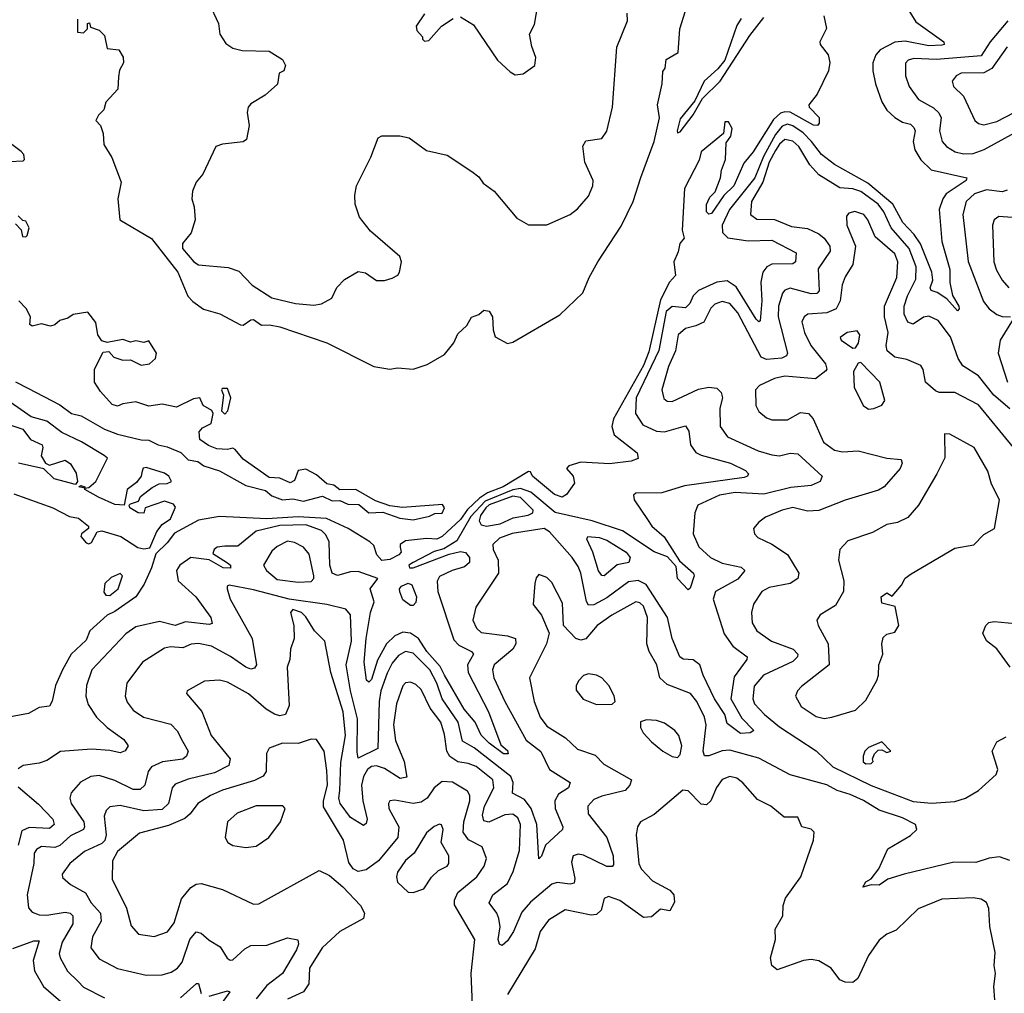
# Model space of a CAD drawing. Extents: x 1954683 to 2060285, y 904798 to 1016299.
# Tile 375 of 472: x 2006031 to 2009794, y 1008409 to 1012130. Entities that reach past the tile are written whole.
import ezdxf

# ---------------------------------------------------------------- set-up
doc = ezdxf.new("R2010")
doc.units = 0

msp = doc.modelspace()

# ---------------------------------------------------------------- linework, layer by layer
at = {"layer": '0CON10XD'}
for points in [[(2006251.7, 1012131.7), (2006251.7, 1012081.7), (2006275, 1012080), (2006290, 1012095), (2006290, 1012115), (2006298.3, 1012118.3), (2006301.7, 1012101.7), (2006335, 1012090), (2006355, 1012070), (2006365, 1012020), (2006410, 1012015), (2006426.4, 1011986.4), (2006427.5, 1011965), (2006413, 1011937), (2006408.3, 1011911.7), (2006406.7, 1011865), (2006360, 1011815), (2006352.5, 1011785), (2006332.5, 1011765), (2006322.5, 1011745), (2006340, 1011725), (2006350, 1011695), (2006353, 1011653), (2006383.6, 1011603.6), (2006419.3, 1011509.3), (2006406.7, 1011445), (2006413.8, 1011365), (2006535, 1011293.2), (2006635, 1011165.4), (2006673.9, 1011073.9), (2006692.7, 1011052.7), (2006734.1, 1011024.1), (2006795.4, 1011005.4), (2006875, 1010963.3), (2006885, 1010962.2), (2006915, 1010983.1), (2006925, 1010983.8), (2006955, 1010962.2), (2006985.8, 1010964.2), (2007025, 1010955.9), (2007204.3, 1010895), (2007385, 1010804.2), (2007445, 1010794), (2007475, 1010799.2), (2007535, 1010794), (2007587.9, 1010812.1), (2007655, 1010850), (2007690, 1010895), (2007705, 1010930), (2007739.3, 1010960.7), (2007757, 1010993), (2007785, 1011003.3), (2007805, 1011020), (2007825, 1011016.2), (2007837.5, 1010995), (2007840, 1010945), (2007848.3, 1010918.3), (2007895, 1010892.5), (2007915, 1010897.5), (2008095, 1011002), (2008183.6, 1011086.4), (2008207.5, 1011145), (2008240.9, 1011205), (2008329.5, 1011340.5), (2008375.4, 1011435), (2008405, 1011526.2), (2008455.4, 1011665), (2008475.7, 1011755), (2008468.8, 1011805), (2008486.7, 1011885), (2008488.3, 1011931.7), (2008497.5, 1011945), (2008501.7, 1011978.3), (2008546.7, 1012005), (2008553.3, 1012095), (2008575.9, 1012164.1)], [(2006754, 1012194), (2006790.6, 1012115), (2006795.8, 1012075), (2006819.4, 1012039.4), (2006845, 1012020.8), (2006881.7, 1012011.7), (2006985, 1012010), (2007035, 1011977.5), (2007046.7, 1011955), (2007040, 1011935), (2007022.5, 1011925), (2007016.2, 1011883.8), (2006969.1, 1011840.9), (2006915, 1011808), (2006904.5, 1011795.5), (2006900, 1011775), (2006908.6, 1011725), (2006897.7, 1011672.3), (2006885, 1011663.1), (2006805.7, 1011654.3), (2006780, 1011645), (2006730.8, 1011539.2), (2006705, 1011508.6), (2006692.1, 1011475), (2006688.9, 1011445), (2006698.1, 1011415), (2006702, 1011365), (2006686, 1011315), (2006653.8, 1011275), (2006652.9, 1011255), (2006697.1, 1011205), (2006715, 1011193.1), (2006827.6, 1011182.4), (2006868.3, 1011168.3), (2006919.2, 1011115), (2006995, 1011066.9), (2007085, 1011045.8), (2007155, 1011039.2), (2007185, 1011043.8), (2007224.3, 1011065.7), (2007243.4, 1011106.6), (2007272.4, 1011137.6), (2007325, 1011168), (2007352.7, 1011162.7), (2007395, 1011133.8), (2007425, 1011133.3), (2007455, 1011142.5), (2007476.4, 1011153.6), (2007482.5, 1011165), (2007490, 1011205), (2007483.8, 1011225), (2007371.9, 1011321.9), (2007329.5, 1011375), (2007312.5, 1011425), (2007311.3, 1011458.7), (2007318.6, 1011495), (2007372.5, 1011605), (2007401.2, 1011678.8), (2007415, 1011686), (2007484.2, 1011685.8), (2007518.8, 1011678.8), (2007585, 1011630), (2007665, 1011612), (2007759.3, 1011549.3), (2007785, 1011528.8), (2007802, 1011505), (2007844, 1011475), (2007931.3, 1011371.3), (2007975, 1011345.8), (2008045, 1011345.8), (2008135, 1011385.8), (2008162.6, 1011407.4), (2008204.4, 1011455.6), (2008221.4, 1011495), (2008223.1, 1011515), (2008191.1, 1011585), (2008183.2, 1011646.8), (2008195, 1011666.7), (2008255, 1011675.6), (2008275, 1011703.8), (2008296.6, 1011795), (2008313.4, 1012025), (2008353.1, 1012125), (2008352.1, 1012155)], [(2007715, 1012141.2), (2007765, 1012110), (2007856.7, 1011975), (2007905, 1011930), (2007925, 1011918.8), (2007955, 1011923.3), (2008000, 1011955), (2008004, 1011985), (2007987.7, 1012027.7), (2007978.6, 1012075), (2007998.3, 1012111.7), (2008011.2, 1012185)], [(2009411.7, 1012191.7), (2009455, 1012122.3), (2009562.5, 1012045), (2009563.8, 1012035), (2009555, 1012032.3), (2009505, 1012029.8), (2009415, 1012047.8), (2009375, 1012044.6), (2009319.8, 1012015), (2009302.5, 1011995), (2009291.4, 1011965), (2009290.9, 1011935), (2009301.2, 1011885), (2009325.7, 1011815.7), (2009344.4, 1011784.4), (2009375, 1011756.2), (2009405, 1011738.2), (2009435, 1011730.9), (2009448.3, 1011718.3), (2009452.7, 1011705), (2009445.8, 1011665), (2009452.1, 1011632.1), (2009474.4, 1011594.4), (2009514.2, 1011555.8)], [(2009103.8, 1012145), (2009113.8, 1012096.2), (2009088.8, 1012045), (2009090, 1012035), (2009120, 1011995), (2009126.4, 1011966.4), (2009121.2, 1011935), (2009078.8, 1011845), (2009046.7, 1011805), (2009047.5, 1011795), (2009085.9, 1011755.9), (2009086.1, 1011733.9), (2009080, 1011725), (2009065, 1011727.1), (2008975, 1011775.9), (2008955, 1011778), (2008937.9, 1011772.1), (2008911, 1011749), (2008834.2, 1011625), (2008798, 1011582), (2008760.4, 1011495), (2008722.3, 1011457.7), (2008675, 1011389.2), (2008665, 1011386.2), (2008655.9, 1011395.9), (2008655.9, 1011424.1), (2008668.8, 1011451.2), (2008688.3, 1011471.7), (2008708.6, 1011525), (2008712.5, 1011555), (2008728.6, 1011595), (2008730.7, 1011659.3), (2008748, 1011685), (2008753.6, 1011713.6), (2008740, 1011740), (2008725, 1011740), (2008720, 1011695), (2008635.7, 1011625), (2008627.4, 1011592.6), (2008571.2, 1011485), (2008562.8, 1011325), (2008570, 1011295), (2008553.2, 1011275), (2008547.7, 1011242.2), (2008531.1, 1011205), (2008537.5, 1011152.5), (2008513.6, 1011126.4), (2008480.3, 1011059.7), (2008435, 1010860.4), (2008415, 1010808.1), (2008300.7, 1010605), (2008294.4, 1010575), (2008303.1, 1010543.1), (2008391.2, 1010475), (2008395, 1010453.3), (2008367.6, 1010442.4), (2008285, 1010432.5), (2008175, 1010439.2), (2008130, 1010425), (2008120, 1010415), (2008146.2, 1010385), (2008151.7, 1010358.3), (2008120, 1010315), (2008104.2, 1010305.8), (2008075, 1010315.6), (2007991.2, 1010385), (2007982.5, 1010402.5), (2007975, 1010403.3), (2007879.2, 1010345), (2007818.6, 1010321.4), (2007788.1, 1010301.9), (2007742.4, 1010257.6), (2007715, 1010219.5), (2007645.3, 1010155), (2007625, 1010144.5), (2007585, 1010147.5), (2007505, 1010138.5), (2007485.4, 1010125), (2007485, 1010113.8), (2007488.5, 1010095), (2007480.4, 1010085), (2007445, 1010067.1), (2007415, 1010062.9), (2007396.4, 1010085), (2007385, 1010120), (2007368.6, 1010135), (2007285.9, 1010185.9), (2007203.9, 1010223.9), (2007095, 1010230.5), (2006975, 1010222.8), (2006795, 1010231.1), (2006715, 1010218), (2006622.2, 1010167.8), (2006595, 1010130.8), (2006551.1, 1010088.9), (2006535.2, 1010035), (2006506.7, 1009973.3), (2006475.5, 1009925), (2006395, 1009868.1), (2006365, 1009854.2), (2006298.8, 1009795), (2006285, 1009758.6), (2006227.3, 1009705), (2006195.2, 1009644.8), (2006167.8, 1009585), (2006155, 1009526.2), (2006145, 1009506.2), (2006105, 1009501.2), (2006065, 1009478), (2005885, 1009445.7)], [(2007577.7, 1012152.3), (2007546.7, 1012105), (2007548.3, 1012088.3), (2007570, 1012065), (2007570, 1012055), (2007578.3, 1012048.3), (2007595, 1012050), (2007642.5, 1012105), (2007687.5, 1012135)], [(2008787.8, 1012135), (2008772, 1012108), (2008725.4, 1011974.6), (2008698.5, 1011941.5), (2008646.7, 1011895), (2008610.4, 1011819.6), (2008555, 1011751.2), (2008542.9, 1011705), (2008545, 1011697.5)], [(2008545, 1011697.5), (2008555, 1011701.9), (2008605, 1011766.5), (2008640.7, 1011829.3), (2008708, 1011895), (2008821.1, 1012068.9), (2008875, 1012138.1)], [(2009807.5, 1012125), (2009739.8, 1012045), (2009705, 1011991.5), (2009535, 1011977.6), (2009447.8, 1011982.2), (2009425.7, 1011975), (2009416.6, 1011963.4), (2009416, 1011915), (2009430.6, 1011875), (2009465.3, 1011825), (2009522.8, 1011792.8), (2009543.8, 1011773.8), (2009552.3, 1011755), (2009545.4, 1011705.4), (2009555.5, 1011665), (2009572.2, 1011645), (2009605.7, 1011625), (2009637.2, 1011617.2), (2009675, 1011618.7), (2009716.7, 1011633.3), (2009835, 1011699.4)], [(2009805, 1012026.3), (2009746.1, 1011943.9), (2009715, 1011926.7), (2009628.8, 1011925), (2009610, 1011915), (2009594.3, 1011895), (2009600, 1011875), (2009637.4, 1011837.4), (2009680.5, 1011745), (2009695, 1011732.9), (2009715, 1011727.7), (2009765, 1011740.7), (2009865, 1011792.6)], [(2009514.2, 1011555.8), (2009650, 1011525), (2009648.1, 1011515), (2009571.4, 1011465), (2009558.1, 1011445), (2009545.2, 1011405), (2009555, 1011282), (2009585.2, 1011175), (2009584.8, 1011125), (2009595.3, 1011075.3), (2009619.5, 1011035), (2009621.5, 1011025), (2009615, 1011017.8), (2009573.3, 1011063.3), (2009537.5, 1011087.5), (2009514.3, 1011095), (2009510.3, 1011105), (2009519.8, 1011135), (2009517, 1011165), (2009472.8, 1011272.8), (2009449, 1011309), (2009405.5, 1011355), (2009367.4, 1011425), (2009272.4, 1011505), (2009145, 1011576.1), (2009095, 1011615.2), (2009056.5, 1011665), (2009025, 1011697.6), (2008985, 1011724.7), (2008965, 1011731.1), (2008945, 1011723.6), (2008919.4, 1011690.6), (2008873.4, 1011606.6), (2008840.3, 1011525), (2008743.6, 1011405), (2008715.2, 1011345.2), (2008716.6, 1011316.6), (2008736.5, 1011296.5), (2008814.9, 1011284.9), (2008905, 1011287.1), (2008998.7, 1011238.7), (2008995.3, 1011205), (2008985, 1011197.1), (2008905, 1011195.5), (2008886.7, 1011185), (2008870.8, 1011165), (2008862.8, 1011127.2), (2008867.3, 1011055), (2008861.2, 1010978.8), (2008855, 1010975.7), (2008845, 1010985.5), (2008768.8, 1011108.8), (2008735, 1011131.6), (2008695, 1011127), (2008625.3, 1011095), (2008605.2, 1011075), (2008592, 1011045), (2008575, 1011029.2), (2008525, 1011033.8), (2008502, 1011015), (2008473.8, 1010866.2), (2008386.2, 1010685), (2008383.7, 1010625), (2008412.1, 1010582.1), (2008465, 1010557.4), (2008495, 1010554.4), (2008575, 1010577.5), (2008587.9, 1010557.9), (2008594.8, 1010504.8), (2008615, 1010476.1), (2008635.2, 1010465.2), (2008747.1, 1010435), (2008805, 1010407.8), (2008816.4, 1010395), (2008811.9, 1010385), (2008799.3, 1010380.7), (2008571.6, 1010348.4), (2008485, 1010322.4), (2008385, 1010320), (2008377.1, 1010312.9), (2008378.9, 1010295), (2008430.2, 1010220.2), (2008447.2, 1010195), (2008493.2, 1010153.2), (2008552, 1010062), (2008606.2, 1010015), (2008608.8, 1010005), (2008592.6, 1009957.4), (2008585, 1009950.8), (2008544.9, 1009995), (2008539.7, 1010039.7), (2008506.7, 1010076.7), (2008455, 1010096.6), (2008335, 1010176.4), (2008218.2, 1010215), (2008077.2, 1010247.2), (2007984.3, 1010324.3), (2007945, 1010337.9), (2007915, 1010333.7), (2007810.4, 1010289.6), (2007755, 1010231.2), (2007702, 1010138), (2007652, 1010108), (2007615, 1010097.3), (2007535, 1010055.6), (2007517.9, 1010045), (2007521.2, 1010035), (2007535, 1010035.5), (2007672.4, 1010087.6), (2007715, 1010097.2), (2007735, 1010094.1), (2007750, 1010075), (2007750, 1010055), (2007731.1, 1010038.9), (2007683.1, 1010025), (2007635, 1010001.5), (2007625.9, 1009984.1), (2007628.8, 1009945), (2007689.6, 1009759.6), (2007709.1, 1009739.1), (2007758.1, 1009715), (2007765.8, 1009705.8), (2007741.9, 1009665), (2007744.4, 1009635), (2007822.1, 1009485), (2007869.4, 1009359.4), (2007895, 1009337.7), (2007897.3, 1009325), (2007879.6, 1009325), (2007825, 1009364.8), (2007795, 1009395.8), (2007771, 1009445), (2007730, 1009495), (2007654.9, 1009624.9), (2007637.7, 1009657.7), (2007586.8, 1009715), (2007555.4, 1009765), (2007525, 1009785.7), (2007495, 1009790), (2007465, 1009775.2), (2007432.5, 1009745), (2007398.1, 1009681.9), (2007375, 1009608.9), (2007365, 1009598.1), (2007356.2, 1009606.2), (2007347.7, 1009675), (2007354.8, 1009764.8), (2007371.2, 1009865), (2007385.2, 1009905), (2007370.5, 1009955), (2007400, 1009995), (2007325, 1010021.4), (2007295, 1010019.5), (2007245, 1010005.3), (2007225.4, 1010015), (2007216.3, 1010045), (2007213.5, 1010135), (2007201.5, 1010161.5), (2007185, 1010178.1), (2007125, 1010200), (2007025, 1010196.7), (2006935, 1010174.8), (2006865, 1010118.6), (2006815, 1010118.3), (2006786, 1010114), (2006774.4, 1010105), (2006769.5, 1010089.5), (2006825, 1010054.5), (2006836.2, 1010045), (2006836.6, 1010033.4), (2006808.9, 1010035), (2006755.5, 1010065.5), (2006685, 1010074.6), (2006642.7, 1010045), (2006630.4, 1010025), (2006636.9, 1009985), (2006704.7, 1009925), (2006761.3, 1009845), (2006767.1, 1009822.9), (2006755, 1009818.4), (2006665, 1009828.4), (2006625, 1009814.8), (2006565, 1009830.3), (2006475, 1009809.7), (2006436.6, 1009783.4), (2006306.6, 1009645), (2006285.8, 1009585), (2006283.8, 1009545), (2006292.7, 1009512.7), (2006324.8, 1009464.8), (2006365.2, 1009425.2), (2006429.5, 1009379.5), (2006445.6, 1009355), (2006434, 1009336), (2006415, 1009327.7), (2006375, 1009337.8), (2006305, 1009342.2), (2006186.6, 1009333.4), (2006135, 1009299.2), (2006105, 1009288.5), (2006045, 1009279.5), (2006025, 1009266.9)], [(2005991.7, 1011588.3), (2006045, 1011590), (2006050, 1011595), (2006047.5, 1011615), (2006036.4, 1011626.4), (2005965, 1011680)], [(2009815, 1010642.7), (2009753.8, 1010695), (2009695, 1010769.2), (2009635, 1010807.5), (2009617.4, 1010835), (2009587.9, 1010917.9), (2009540.5, 1010980.5), (2009505, 1010997.5), (2009485, 1010992.7), (2009445, 1010966.4), (2009425, 1010974.5), (2009411.5, 1011005), (2009411.5, 1011035), (2009423.3, 1011075), (2009455, 1011137.8), (2009457.2, 1011185), (2009429.7, 1011255), (2009361.1, 1011335), (2009333.3, 1011395), (2009311.9, 1011425), (2009245, 1011473.9), (2009215, 1011483.5), (2009165, 1011487.4), (2009085, 1011537.4), (2009050, 1011575), (2009008.5, 1011645), (2008985, 1011665.6), (2008955, 1011671.6), (2008935, 1011654.8), (2008919.5, 1011630.5), (2008895, 1011584.8), (2008871.3, 1011508.7), (2008826.9, 1011435), (2008823.8, 1011385), (2008847.5, 1011367.5), (2008915, 1011366.3), (2008979.9, 1011339.9), (2009041.7, 1011331.7), (2009085, 1011311.6), (2009104.8, 1011294.8), (2009126.5, 1011265), (2009127.6, 1011245), (2009082.6, 1011177.4), (2009086, 1011094), (2009076.6, 1011083.4), (2009055, 1011081.7), (2008975, 1011103.7), (2008955, 1011096.9), (2008945.6, 1011084.4), (2008930.7, 1011035), (2008929.8, 1010995), (2008965.5, 1010855), (2008961.4, 1010845), (2008943.7, 1010836.3), (2008885, 1010831.4), (2008865, 1010840.3), (2008775, 1011009.7), (2008745, 1011045.3), (2008715, 1011053.2), (2008687.6, 1011042.4), (2008672.5, 1011027.5), (2008645.5, 1010974.5), (2008615, 1010959.7), (2008575, 1010950.4), (2008547.6, 1010925), (2008536.8, 1010865), (2008509.8, 1010805), (2008485.4, 1010715.4), (2008492.2, 1010682.2), (2008505, 1010671.5), (2008525, 1010670.4), (2008625, 1010718), (2008665, 1010726.2), (2008695, 1010721.8), (2008712.1, 1010705), (2008716.6, 1010685), (2008707.1, 1010645), (2008708, 1010575), (2008735.7, 1010535.7), (2008852.5, 1010482.5), (2008905, 1010467.5), (2008935, 1010463.4), (2008975, 1010473.9), (2009005, 1010470.5), (2009098, 1010385), (2009090, 1010365), (2009055, 1010349.4), (2008977.3, 1010342.7), (2008875, 1010317), (2008765, 1010322.7), (2008705, 1010312.7)], [(2009805, 1011478.6), (2009785, 1011472.2), (2009725, 1011479.6), (2009679.1, 1011465), (2009647.7, 1011435), (2009634.8, 1011385.2), (2009655.5, 1011205.5), (2009713.5, 1011053.5), (2009735.2, 1011025.2), (2009765, 1011003.5), (2009785, 1010995.8), (2009816.7, 1010995)], [(2006015, 1011350), (2006037, 1011327), (2006041.7, 1011301.7), (2006055, 1011300), (2006060, 1011305), (2006067.5, 1011335), (2006055, 1011360), (2006043, 1011363), (2006025, 1011380)], [(2009828.2, 1010495), (2009695, 1010657.8), (2009605, 1010704.7), (2009545.2, 1010705.3), (2009531, 1010711), (2009492.2, 1010745), (2009483.7, 1010793.7), (2009475, 1010808.6), (2009421.6, 1010831.6), (2009375, 1010840.3), (2009346.1, 1010865), (2009342, 1010885), (2009350.2, 1010935), (2009335.5, 1010995), (2009335.2, 1011035), (2009383.3, 1011145), (2009386.7, 1011205), (2009374.7, 1011235), (2009299.9, 1011299.9), (2009272, 1011365), (2009257.1, 1011385), (2009222.8, 1011397.2), (2009199.4, 1011390.6), (2009191.1, 1011378.9), (2009192.3, 1011345), (2009224.7, 1011265), (2009214.7, 1011195), (2009185, 1011147.8), (2009173.9, 1011116.1), (2009166, 1011055), (2009150.8, 1011025), (2009115, 1011009.2), (2009042.5, 1011005), (2009028.2, 1010995), (2009020, 1010975), (2009030.3, 1010935), (2009053.9, 1010885), (2009110.5, 1010815), (2009115.8, 1010795), (2009111.9, 1010788.1), (2009072.7, 1010757.3), (2008955, 1010767.8), (2008915, 1010758.7), (2008857.9, 1010732.1), (2008842.2, 1010715), (2008843.8, 1010655), (2008855, 1010633.1), (2008885, 1010608.9), (2008905, 1010601.2), (2008965, 1010600.7), (2009015, 1010629.1), (2009045.3, 1010625.3), (2009063.3, 1010605), (2009102.3, 1010515), (2009145, 1010485.4), (2009175, 1010479.1), (2009235, 1010482.2), (2009344.7, 1010454.7), (2009399.8, 1010449.8), (2009403.5, 1010435), (2009395.2, 1010414.8), (2009335, 1010344.6), (2009312.5, 1010332.5), (2009185, 1010294.2), (2009085, 1010253.7), (2009041.9, 1010251.9), (2008985, 1010265.3), (2008945, 1010256.2), (2008880.6, 1010229.4), (2008855, 1010210), (2008835.7, 1010185), (2008839.2, 1010165), (2008851.2, 1010151.2), (2008905.3, 1010125.3), (2008965, 1010086.2), (2009008.8, 1010015), (2009004.4, 1009995), (2008975.8, 1009975), (2008895, 1009960.4), (2008866.9, 1009945), (2008835, 1009896), (2008827.7, 1009865), (2008830.4, 1009825), (2008847.8, 1009795), (2008904.4, 1009755), (2008986.7, 1009725), (2009004.6, 1009705), (2009003.1, 1009695), (2008985, 1009676.7), (2008873.2, 1009625), (2008837.5, 1009582.5), (2008833, 1009535), (2008839.2, 1009515), (2008876.7, 1009475), (2008935, 1009427.3), (2009075, 1009336.2), (2009137.8, 1009275), (2009285, 1009203.3), (2009445, 1009142.5), (2009515, 1009136.5)], [(2009824.1, 1011374.1), (2009772.4, 1011377.6), (2009755, 1011365.6), (2009748.7, 1011345), (2009754, 1011204), (2009763.3, 1011173.3), (2009785, 1011134.5), (2009810.6, 1011105)], [(2006015, 1010745.9), (2006062.3, 1010722.3), (2006185, 1010658.2), (2006228.5, 1010625), (2006265.6, 1010615.6), (2006355, 1010565.3), (2006405, 1010546), (2006494.8, 1010524.8), (2006525, 1010523.5), (2006560.8, 1010505), (2006595, 1010498), (2006646.4, 1010476.4), (2006675, 1010448.4), (2006711.9, 1010441.9), (2006734.5, 1010424.5), (2006795, 1010405.4), (2006895, 1010349.3), (2006970.6, 1010330.6), (2006995, 1010310), (2007035, 1010295.6), (2007075, 1010298.5), (2007115, 1010290), (2007188.8, 1010308.8), (2007225, 1010291.1), (2007255, 1010292.5), (2007285, 1010278.8), (2007326.8, 1010276.8), (2007365, 1010246), (2007418.3, 1010248.3), (2007483.8, 1010225), (2007535, 1010218.5), (2007597.3, 1010232.8), (2007617.3, 1010242.7), (2007645.3, 1010244.7), (2007654.2, 1010265), (2007647.3, 1010277.3), (2007494.2, 1010265.8), (2007445, 1010272), (2007390.8, 1010290.8), (2007315, 1010334.4), (2007255, 1010333.3), (2007231.7, 1010351.7), (2007205, 1010356.7), (2007165, 1010390), (2007125, 1010412.5), (2007095, 1010407.5), (2007080.7, 1010369.3), (2007065, 1010360), (2007025, 1010377.5), (2006985, 1010380), (2006885, 1010450), (2006855, 1010487.5), (2006845, 1010492.5), (2006825, 1010487.5), (2006785, 1010490), (2006752.3, 1010502.3), (2006720, 1010525), (2006717.5, 1010555), (2006729.3, 1010570.7), (2006763, 1010587), (2006770, 1010625), (2006765.9, 1010635.9), (2006732, 1010655), (2006720, 1010685), (2006695, 1010681.2), (2006630.5, 1010649.5), (2006575, 1010660.8), (2006525, 1010652.5), (2006475, 1010670), (2006425, 1010662.5), (2006405, 1010652.5), (2006385, 1010660), (2006339.5, 1010709.5), (2006316.7, 1010745), (2006316.7, 1010775), (2006317.5, 1010795), (2006350.7, 1010859.3), (2006371.7, 1010861.7), (2006390.7, 1010840.7), (2006425, 1010828.8), (2006455, 1010830), (2006495, 1010810), (2006527.5, 1010815), (2006550, 1010835), (2006553.3, 1010855), (2006525, 1010902.5), (2006505, 1010896.7), (2006475, 1010902.5), (2006455, 1010897.5), (2006425, 1010907.5), (2006365, 1010896.7), (2006345, 1010903.3), (2006330, 1010925), (2006322.5, 1010972.5), (2006291.7, 1011011.7), (2006235, 1011003.8), (2006215, 1010988.8), (2006185, 1010980), (2006165, 1010963.3), (2006148.3, 1010958.3), (2006115, 1010967.5), (2006078.3, 1010958.3), (2006070, 1010965), (2006072.5, 1010995), (2006056.1, 1011026.1), (2006027.5, 1011055)], [(2009827.8, 1010985), (2009778.3, 1010905), (2009770.6, 1010855), (2009805.3, 1010745)], [(2009215, 1010874.3), (2009225, 1010876.2), (2009236.8, 1010893.2), (2009242, 1010925), (2009231.2, 1010941.2), (2009193.3, 1010935), (2009166.7, 1010915), (2009170, 1010905), (2009215, 1010874.3)], [(2009275, 1010641.4), (2009295, 1010644.2), (2009325, 1010656.7), (2009337.5, 1010675), (2009317.5, 1010745), (2009245, 1010820), (2009235, 1010817.5), (2009217.1, 1010785), (2009219.2, 1010725), (2009254.2, 1010655), (2009275, 1010641.4)], [(2006815, 1010622.5), (2006826.2, 1010635), (2006837.5, 1010685), (2006825, 1010720), (2006805, 1010720), (2006802.5, 1010715), (2006810, 1010695), (2006802.5, 1010635), (2006815, 1010622.5)], [(2006008.3, 1010318.3), (2006158, 1010265), (2006221.3, 1010231.3), (2006256.2, 1010225), (2006294.4, 1010195), (2006294, 1010185), (2006267.1, 1010165), (2006264.3, 1010155), (2006285, 1010131.2), (2006295, 1010127.5), (2006305, 1010132.5), (2006327, 1010173), (2006345, 1010176.9), (2006417.8, 1010155), (2006482.3, 1010112.3), (2006505, 1010107.7), (2006528.5, 1010111.5), (2006555, 1010174.1), (2006575, 1010200.4), (2006608, 1010222), (2006627.1, 1010267.1), (2006619.1, 1010279.1), (2006585, 1010290.4), (2006510, 1010265), (2006505.8, 1010244.2), (2006483.8, 1010245), (2006452.5, 1010265), (2006450, 1010275), (2006455, 1010280), (2006485, 1010290), (2006492.3, 1010307.7), (2006537.7, 1010342.3), (2006564.3, 1010355.7), (2006595, 1010357.5), (2006611.2, 1010365), (2006601.5, 1010385), (2006585, 1010396.4), (2006515, 1010419.1), (2006503.5, 1010416.5), (2006499.4, 1010405), (2006495.6, 1010385), (2006478.1, 1010361.9), (2006442, 1010335), (2006430, 1010275), (2006395, 1010276.6), (2006332.5, 1010305), (2006280, 1010335), (2006280, 1010340), (2006257.5, 1010345), (2006265, 1010350), (2006280, 1010345), (2006280, 1010340), (2006295, 1010342.5), (2006322.5, 1010365), (2006366.2, 1010453.8), (2006354, 1010465), (2006267.3, 1010517.3), (2006192.3, 1010552.2), (2006135.2, 1010595.2), (2006075, 1010612.1), (2005955, 1010694.7)], [(2005955, 1010594), (2006042.5, 1010565), (2006072.5, 1010525), (2006116.7, 1010505), (2006120, 1010495), (2006113.6, 1010463.6), (2006130, 1010435), (2006145, 1010427.5), (2006205, 1010446.7), (2006225, 1010432.5), (2006246.4, 1010396.4), (2006252.5, 1010365), (2006245, 1010354.2)], [(2009105, 1009460), (2009135, 1009464.4), (2009225, 1009490.8), (2009265, 1009528.9), (2009306.7, 1009605), (2009313.3, 1009625), (2009313.8, 1009665), (2009328.8, 1009705), (2009325.8, 1009745), (2009330.6, 1009769.4), (2009345, 1009782), (2009375, 1009788.8), (2009390, 1009815), (2009377, 1009887), (2009325, 1009900), (2009322.5, 1009925), (2009345, 1009940), (2009365, 1009927.5), (2009400.7, 1009969.3), (2009414.1, 1009995.9), (2009437.7, 1010012.3), (2009605, 1010110), (2009677, 1010123), (2009715, 1010162.5), (2009756, 1010185), (2009775.8, 1010295), (2009744.2, 1010355), (2009730, 1010405), (2009678, 1010495), (2009585, 1010545.7), (2009565, 1010546.7), (2009565.9, 1010455.9), (2009536, 1010395), (2009465.5, 1010275), (2009425, 1010227.8), (2009385, 1010208.2), (2009345, 1010201.4), (2009289.4, 1010170.6), (2009195, 1010138.5), (2009164.5, 1010105), (2009160.5, 1010065), (2009180.4, 1009985), (2009178.6, 1009945), (2009148.9, 1009891.1), (2009090, 1009855), (2009077.1, 1009835), (2009081.9, 1009815), (2009120, 1009745), (2009124.4, 1009665), (2009018.5, 1009581.5), (2009003.1, 1009565), (2008995.6, 1009545), (2009016.9, 1009505), (2009075, 1009467.7), (2009105, 1009460)], [(2006245, 1010354.2), (2006163.5, 1010375), (2006123.9, 1010413.9), (2006026, 1010435)], [(2008705, 1010312.7), (2008622.5, 1010275), (2008610.8, 1010245), (2008604.6, 1010165), (2008626.9, 1010115), (2008671.2, 1010075), (2008715, 1010052.8), (2008787.7, 1010037.7), (2008801.5, 1010025), (2008775, 1009991.4), (2008690, 1009945), (2008681.6, 1009915), (2008723.3, 1009783.3), (2008755.8, 1009735.8), (2008810.8, 1009695), (2008809.6, 1009685), (2008761, 1009619), (2008748.4, 1009535), (2008791.1, 1009461.1), (2008836.6, 1009413.4), (2008822.5, 1009405), (2008785, 1009402.5), (2008735, 1009440.8), (2008725.7, 1009475), (2008686.6, 1009535), (2008642.6, 1009625), (2008629.6, 1009665), (2008605, 1009683.4), (2008565.8, 1009685.8), (2008553.1, 1009695), (2008524.3, 1009765), (2008506.1, 1009845), (2008425, 1009971.7), (2008395, 1009987.2), (2008358, 1009982), (2008275, 1009921.2), (2008225, 1009893.8), (2008205, 1009892.1), (2008196.4, 1009906.4), (2008175.9, 1010015), (2008165, 1010040.9), (2008142.8, 1010075), (2008055, 1010173.2), (2008035, 1010185.1), (2007913, 1010167), (2007865, 1010148.2), (2007839.5, 1010125), (2007840.3, 1010105), (2007860, 1010065), (2007860.2, 1010015), (2007773.8, 1009885), (2007763.2, 1009835), (2007776.2, 1009805), (2007795, 1009788.4), (2007895.6, 1009775.6), (2007925.7, 1009765.7), (2007927.1, 1009745), (2007915, 1009724.7), (2007843.6, 1009665), (2007837.5, 1009645), (2007842.7, 1009615), (2007885.5, 1009524.5), (2007967.1, 1009377.1), (2008023, 1009333), (2008055, 1009264.1), (2008134.4, 1009215), (2008127.8, 1009195), (2008089.8, 1009170.2), (2008076.3, 1009145), (2008076.7, 1009115), (2008106.4, 1009045), (2008105.5, 1009035), (2008040.6, 1008975), (2008025, 1008933.3), (2008015, 1008923.3), (2008007.7, 1009055), (2007985.9, 1009115.9), (2007960, 1009150), (2007914.4, 1009174.4), (2007917, 1009215), (2007908.1, 1009238.1), (2007767.5, 1009347.5), (2007723.1, 1009373.1), (2007706.6, 1009445), (2007645.4, 1009535), (2007625.1, 1009595), (2007598.2, 1009645), (2007535, 1009708.6), (2007505, 1009715.7), (2007479.2, 1009700.8), (2007455, 1009670.6), (2007435, 1009633.1), (2007411.6, 1009565), (2007404.2, 1009524.2), (2007399.7, 1009345), (2007325, 1009308.1), (2007320.4, 1009330.4), (2007322.4, 1009457.6), (2007295, 1009565.6), (2007278.1, 1009665), (2007298.4, 1009755), (2007295.7, 1009855), (2007276.9, 1009876.9), (2007204.7, 1009894.7), (2007061.1, 1009915), (2006925, 1009950.9), (2006831.5, 1009968.5), (2006824.5, 1009965.5), (2006824.4, 1009955), (2006835.4, 1009915), (2006920, 1009765), (2006935.4, 1009665), (2006928.6, 1009651.4), (2006915, 1009648.5), (2006895, 1009655.5), (2006836.6, 1009696.6), (2006764.5, 1009735.5), (2006715, 1009746.5), (2006686.4, 1009743.6), (2006655, 1009729.8), (2006607, 1009733), (2006585, 1009728.2), (2006500.5, 1009675), (2006440.5, 1009595), (2006434.6, 1009545), (2006441.7, 1009521.7), (2006465, 1009491.5), (2006504.4, 1009465), (2006608.3, 1009438.3), (2006632.3, 1009412.2), (2006653.2, 1009373.2), (2006674.6, 1009335), (2006669.1, 1009315), (2006655, 1009304.2), (2006576.6, 1009293.4), (2006535.4, 1009275), (2006522.6, 1009257.4), (2006508.9, 1009205), (2006491.6, 1009188.4), (2006465, 1009188.4), (2006395, 1009222.2), (2006335, 1009241.5), (2006302.4, 1009237.6), (2006263.8, 1009216.2), (2006228.1, 1009175), (2006222.2, 1009155), (2006228.2, 1009135), (2006275.7, 1009065), (2006278.9, 1009045), (2006274.4, 1009035.6), (2006225, 1009011.1), (2006185, 1008973.8), (2006165, 1008966.8), (2006115, 1008970.5), (2006095, 1008959.3), (2006086.7, 1008945), (2006084.8, 1008905), (2006059.4, 1008785), (2006065.4, 1008735.4), (2006079.1, 1008719.1), (2006105, 1008709.7), (2006135, 1008707.8), (2006205, 1008719.3), (2006224.4, 1008715), (2006234, 1008705), (2006234.2, 1008675), (2006193, 1008605), (2006181.9, 1008561.9), (2006185.3, 1008545), (2006213.6, 1008493.6), (2006254, 1008454), (2006275, 1008433.2), (2006355, 1008391.6)], [(2007815, 1010194.9), (2007866.5, 1010203.5), (2007916.7, 1010226.7), (2007973.7, 1010236.3), (2007991.8, 1010245), (2007993.3, 1010255), (2007945, 1010303.8), (2007915, 1010308.9), (2007825, 1010275.9), (2007812, 1010265), (2007792.3, 1010235), (2007787, 1010215), (2007795, 1010199.5), (2007815, 1010194.9)], [(2007095, 1009981), (2007145, 1009983.2), (2007155, 1009994.4), (2007154.8, 1010005), (2007137.1, 1010087.1), (2007115, 1010113.8), (2007081.7, 1010131.7), (2007055, 1010136.6), (2007015, 1010117.3), (2006995, 1010098.9), (2006962.4, 1010045), (2006973.8, 1010025), (2007015, 1009990.2), (2007095, 1009981)], [(2008265, 1010004.7), (2008255, 1010006.2), (2008243.5, 1010023.5), (2008221.7, 1010095), (2008197.8, 1010145), (2008202.5, 1010155), (2008245, 1010151), (2008275, 1010141.1), (2008348.1, 1010095), (2008364, 1010075), (2008359.4, 1010055), (2008313.6, 1010046.4), (2008265, 1010004.7)], [(2009815, 1008916.5), (2009775, 1008930.4), (2009735.4, 1008925.4), (2009685, 1008909.4), (2009600.1, 1008909.9), (2009411.4, 1008865), (2009348.8, 1008845), (2009315, 1008822.8), (2009285, 1008823.9), (2009252.5, 1008815), (2009264.5, 1008835), (2009285, 1008847.1), (2009314, 1008885), (2009348.6, 1008961.4), (2009435, 1009011.9), (2009458.9, 1009035), (2009454.6, 1009055), (2009405, 1009079.3), (2009315, 1009109.3), (2009255, 1009145.7), (2009205, 1009169.5), (2009155, 1009183.9), (2009115, 1009205.9), (2008975, 1009244.3), (2008855, 1009307.6), (2008745, 1009338.7), (2008715, 1009336.2), (2008665, 1009316.6), (2008647.3, 1009317.3), (2008642.4, 1009335), (2008654, 1009435), (2008648.1, 1009465), (2008619.2, 1009525), (2008595, 1009554.6), (2008505, 1009588.8), (2008477.1, 1009615), (2008465.3, 1009665), (2008436.5, 1009715), (2008427.8, 1009745), (2008430.2, 1009845), (2008415, 1009888.2), (2008401.3, 1009901.3), (2008385, 1009904.7), (2008293.7, 1009853.7), (2008238.2, 1009815), (2008195, 1009763.9), (2008175, 1009758.9), (2008155.8, 1009765), (2008108.6, 1009815), (2008105, 1009900), (2008065, 1009979.2), (2008045, 1009998.6), (2008015, 1010010), (2008005, 1009997.5), (2008000, 1009975), (2007993.3, 1009895), (2008024.5, 1009854.5), (2008054.5, 1009785), (2008043.8, 1009745), (2007979.6, 1009615), (2007997.1, 1009525), (2008020, 1009465), (2008045, 1009429.6), (2008116.7, 1009385), (2008162.3, 1009342.3), (2008229.8, 1009319.7), (2008263.3, 1009285), (2008369.4, 1009225), (2008362.9, 1009205), (2008345, 1009184.7), (2008255, 1009163), (2008225, 1009150), (2008202.3, 1009125), (2008203.9, 1009095), (2008275, 1009004.5), (2008299.5, 1008935), (2008300, 1008900), (2008295, 1008894.4), (2008275, 1008894), (2008185, 1008937.5), (2008165, 1008940.6), (2008145.7, 1008935), (2008139.2, 1008910.8), (2008152.6, 1008847.4), (2008149.3, 1008830.7), (2008135, 1008826), (2008085, 1008832.3), (2008065, 1008826.6), (2007982.7, 1008757.3), (2007950.3, 1008719.7), (2007917.5, 1008645), (2007895, 1008609.2), (2007875, 1008592.2), (2007865, 1008597.5), (2007860, 1008615), (2007866.5, 1008663.5), (2007862.4, 1008695), (2007854.7, 1008715), (2007824.6, 1008755), (2007838.8, 1008785), (2007895, 1008828.9), (2007916.9, 1008875), (2007941.2, 1008955), (2007945, 1009053.8), (2007935, 1009079.6), (2007915, 1009093.7), (2007885, 1009091.6), (2007823.4, 1009063.4), (2007805, 1009068.5), (2007799.4, 1009090.6), (2007807.6, 1009125), (2007842.4, 1009195), (2007839, 1009225), (2007775, 1009275.6), (2007745, 1009287.6), (2007705, 1009293.8), (2007674.7, 1009314.7), (2007663.5, 1009335), (2007655, 1009398), (2007641, 1009445), (2007599.4, 1009499.4), (2007565, 1009570.4), (2007545, 1009590), (2007525, 1009598.9), (2007505, 1009595.3), (2007495, 1009584.4), (2007471, 1009515), (2007459.4, 1009435), (2007467.4, 1009375), (2007500.2, 1009295), (2007510.6, 1009235), (2007485, 1009230.5), (2007425, 1009268.1), (2007395, 1009279), (2007375, 1009276.5), (2007360.4, 1009265), (2007345, 1009237.5), (2007337.7, 1009205), (2007342, 1009145), (2007359.2, 1009075), (2007355, 1009058), (2007345, 1009051.1), (2007295, 1009081.7), (2007255.6, 1009135), (2007250.3, 1009155), (2007254.6, 1009184.6), (2007258.4, 1009291.6), (2007275.9, 1009395), (2007267.6, 1009485), (2007220, 1009635), (2007197.5, 1009755), (2007157.8, 1009795), (2007125, 1009848), (2007108, 1009865), (2007075, 1009876.5), (2007066, 1009865), (2007078.6, 1009815), (2007079.4, 1009765), (2007065.6, 1009725), (2007063.3, 1009685), (2007053.6, 1009655), (2007061.3, 1009508.7), (2007046.9, 1009475), (2007025, 1009469.3), (2007005, 1009475.8), (2006972.8, 1009495), (2006905, 1009554.2), (2006825, 1009598.9), (2006795, 1009606.4), (2006737.8, 1009602.2), (2006671.2, 1009565), (2006668.8, 1009555), (2006726.8, 1009486.8), (2006763.1, 1009395), (2006835.4, 1009305), (2006829.9, 1009280.1), (2006775, 1009251.9), (2006675, 1009227.5), (2006625, 1009208.2), (2006613.5, 1009195), (2006599.7, 1009135), (2006575, 1009112.3), (2006505, 1009106.7), (2006415, 1009127.5), (2006375, 1009121.5), (2006362, 1009108), (2006353.6, 1009086.4), (2006362.2, 1009015), (2006356.6, 1008993.4), (2006345, 1008981.6), (2006278.5, 1008951.5), (2006223.1, 1008905), (2006193.8, 1008865), (2006195, 1008851.4), (2006225, 1008824.5), (2006282.8, 1008792.8), (2006304.2, 1008755), (2006340, 1008715), (2006342.2, 1008685), (2006309.2, 1008625), (2006303.2, 1008583.2), (2006335, 1008541.1), (2006405, 1008503.9), (2006515, 1008478.2), (2006575, 1008480), (2006609.8, 1008490.2), (2006634, 1008506), (2006651.4, 1008528.6), (2006681.1, 1008615), (2006705, 1008643.8), (2006725, 1008639.1), (2006755, 1008611.8), (2006797.1, 1008587.1), (2006823.3, 1008543.3), (2006835, 1008535.7), (2006845, 1008537.1), (2006891.2, 1008578.8), (2006915, 1008591.5), (2006975, 1008593.1), (2007055, 1008620.9), (2007094.1, 1008614.1), (2007096.8, 1008596.8), (2007088.8, 1008575), (2007035.4, 1008484.6), (2006975, 1008439.4), (2006935, 1008387.8)], [(2006375, 1009930), (2006406.9, 1009955), (2006423.8, 1010005), (2006415, 1010013.8), (2006381.2, 1009998.8), (2006356.4, 1009975), (2006352.3, 1009942.3), (2006360.9, 1009930.9), (2006375, 1009930)], [(2007535, 1009891.2), (2007525, 1009891.2), (2007495, 1009913.3), (2007483.2, 1009943.2), (2007482.5, 1009955), (2007490.5, 1009965), (2007515, 1009977.2), (2007530, 1009970), (2007547.7, 1009925), (2007545, 1009902.5), (2007535, 1009891.2)], [(2009815.8, 1009655), (2009765.3, 1009725.3), (2009725, 1009756.2), (2009711.2, 1009785), (2009722.5, 1009815), (2009735, 1009826.7), (2009755, 1009830), (2009835, 1009823.1)], [(2008235, 1009513.3), (2008295, 1009514), (2008306, 1009524), (2008303.3, 1009546.7), (2008282.5, 1009585), (2008255, 1009614.3), (2008235, 1009625.5), (2008205, 1009630), (2008185.6, 1009624.4), (2008168, 1009605), (2008157.5, 1009585), (2008157.3, 1009567.3), (2008183.8, 1009533.8), (2008235, 1009513.3)], [(2008545, 1009310), (2008555, 1009322.5), (2008561.5, 1009355), (2008550, 1009395), (2008535, 1009414), (2008495, 1009441.4), (2008465, 1009451.4), (2008426.1, 1009453.9), (2008403.6, 1009446.4), (2008403.8, 1009425), (2008414, 1009405), (2008445, 1009370), (2008488.8, 1009335), (2008525, 1009314.2), (2008545, 1009310)], [(2007761.1, 1008365), (2007756.4, 1008485), (2007770, 1008615), (2007692.1, 1008747.9), (2007692.4, 1008765), (2007704.9, 1008795.1), (2007777.5, 1008855), (2007805.4, 1008895), (2007815.5, 1008925), (2007798.6, 1008968.6), (2007746.2, 1008996.2), (2007725.6, 1009025), (2007728.6, 1009065), (2007750.6, 1009145), (2007751.2, 1009165), (2007742.3, 1009182.3), (2007685, 1009215.9), (2007645, 1009219.2), (2007615, 1009194.5), (2007587.7, 1009155), (2007565, 1009140), (2007535, 1009134.4), (2007465, 1009147.3), (2007445.6, 1009144.4), (2007440, 1009135), (2007442.1, 1009115), (2007480.2, 1009045), (2007476.4, 1009005), (2007401.9, 1008915), (2007355, 1008880.9), (2007325, 1008874.7), (2007305.3, 1008885.3), (2007288.9, 1008908.9), (2007269.1, 1008995), (2007192.1, 1009122.1), (2007191.7, 1009145), (2007207.4, 1009205), (2007205, 1009261.2), (2007194.6, 1009334.6), (2007165, 1009378.6), (2007145, 1009380), (2007095.8, 1009364.2), (2007035.3, 1009364.7), (2006985, 1009345.7), (2006974.5, 1009325.5), (2006973.5, 1009256.5), (2006961.2, 1009238.8), (2006927.9, 1009222.1), (2006805.6, 1009185), (2006760.5, 1009165), (2006712.1, 1009135), (2006683.1, 1009095), (2006662.5, 1009077.5), (2006599.4, 1009050.6), (2006488.8, 1009021.2), (2006405, 1008950.9), (2006386.4, 1008915), (2006384, 1008845), (2006439.2, 1008735), (2006457.5, 1008667.5), (2006485, 1008635.7), (2006545, 1008626.9), (2006595.7, 1008644.3), (2006621.1, 1008678.9), (2006649.9, 1008770.1), (2006685, 1008813.3), (2006705, 1008826.2), (2006725, 1008829.5), (2006805.9, 1008805.9), (2006925, 1008750.5), (2006945, 1008750.9), (2007175, 1008878.5), (2007215, 1008858.9), (2007266.3, 1008816.3), (2007333.3, 1008745), (2007348.5, 1008715), (2007344.4, 1008695), (2007255, 1008645.3), (2007187.2, 1008582.8), (2007138.9, 1008505), (2007135.8, 1008445), (2007115.3, 1008415), (2007055, 1008386.5)], [(2009515, 1009136.5), (2009605, 1009142.5), (2009645.6, 1009155), (2009695, 1009184.2), (2009762.2, 1009245), (2009768.9, 1009265), (2009746.7, 1009335), (2009765, 1009370.8), (2009800.4, 1009389.6)], [(2009265, 1009286.7), (2009285, 1009287.5), (2009292.5, 1009295), (2009290, 1009305), (2009297.5, 1009325), (2009311.7, 1009338.3), (2009325, 1009340), (2009345, 1009330), (2009360, 1009335), (2009325, 1009370), (2009275, 1009348.8), (2009261.2, 1009335), (2009253.8, 1009315), (2009254.3, 1009294.3), (2009265, 1009286.7)], [(2009757.5, 1008385), (2009753.8, 1008435), (2009760.4, 1008485), (2009754.6, 1008515), (2009759.2, 1008565), (2009738.7, 1008665), (2009733.8, 1008733.8), (2009725, 1008755.8), (2009705, 1008768.9), (2009675, 1008774.6), (2009555, 1008768.5), (2009465, 1008731.5), (2009380, 1008650), (2009344.2, 1008635), (2009315, 1008612.5), (2009275, 1008554), (2009234.1, 1008465.9), (2009215, 1008451.2), (2009185, 1008452), (2009165, 1008461.2), (2009132, 1008505), (2009085, 1008533.1), (2009055, 1008538.1), (2009025.8, 1008534.2), (2008925, 1008498.6), (2008905.4, 1008515.4), (2008900, 1008545), (2008918.6, 1008615), (2008917.5, 1008655), (2008946.9, 1008705), (2008948.6, 1008745), (2008956.8, 1008773.2), (2009015.8, 1008855), (2009064, 1008995), (2009066.7, 1009025), (2009055, 1009036.7), (2009020, 1009045), (2009005, 1009082.5), (2008952.7, 1009082.7), (2008902, 1009125), (2008850.5, 1009150.5), (2008794, 1009214), (2008771.1, 1009231.1), (2008745, 1009237.7), (2008715, 1009226.9), (2008694.4, 1009195.6), (2008672.7, 1009145), (2008655, 1009129.5), (2008635, 1009132.1), (2008585, 1009182.5), (2008565, 1009186), (2008455, 1009092.1), (2008403.1, 1009065), (2008391.5, 1009045), (2008386.2, 1009015), (2008397.6, 1008905), (2008406, 1008885), (2008449.2, 1008839.2), (2008515, 1008803.5), (2008530.8, 1008785), (2008532.9, 1008757.1), (2008515, 1008724.5), (2008479.3, 1008730.7), (2008445, 1008701.6), (2008415, 1008699.1), (2008325, 1008764.3), (2008280.7, 1008779.3), (2008265, 1008771.4), (2008253.5, 1008726.5), (2008235, 1008710), (2008215, 1008708.1), (2008115, 1008728.9), (2008051.8, 1008688.2), (2008020, 1008645), (2008000.6, 1008579.4), (2007895.3, 1008405)], [(2006025, 1009198.9), (2006102.6, 1009132.6), (2006158, 1009075), (2006163.5, 1009055), (2006145, 1009038.9), (2006067.4, 1009042.6), (2006039.5, 1009030.5), (2006025.1, 1008975)], [(2006895, 1008966.5), (2006935, 1008971.9), (2006982.9, 1009005), (2007027.5, 1009065), (2007046, 1009115), (2007036.1, 1009126.1), (2006935, 1009125.3), (2006862.6, 1009097.4), (2006825.6, 1009065), (2006816, 1009005), (2006826.2, 1008985), (2006845, 1008974.4), (2006895, 1008966.5)], [(2007535, 1008794), (2007575, 1008808), (2007605, 1008852.5), (2007631.9, 1008878.1), (2007664.4, 1008895), (2007670.4, 1008905), (2007671.1, 1008935), (2007641.5, 1008985), (2007649.1, 1009035), (2007643, 1009053), (2007635, 1009055.5), (2007615, 1009046.9), (2007585, 1009022.5), (2007539.1, 1008945), (2007505, 1008916.7), (2007475, 1008872), (2007470.4, 1008855), (2007475, 1008834.2), (2007515, 1008796.2), (2007535, 1008794)], [(2006005, 1008581.1), (2006085, 1008609.5), (2006105, 1008609.4), (2006082, 1008535), (2006087.7, 1008495), (2006121.6, 1008435), (2006218.1, 1008351.9)], [(2006645, 1008392.4), (2006706.7, 1008446.7), (2006715, 1008446.9), (2006725, 1008408.8)], [(2006755, 1008398.5), (2006825, 1008418.5), (2006833.8, 1008415), (2006798.3, 1008365)]]:
    msp.add_lwpolyline(points, dxfattribs=at)

doc.saveas('drawing.dxf')
